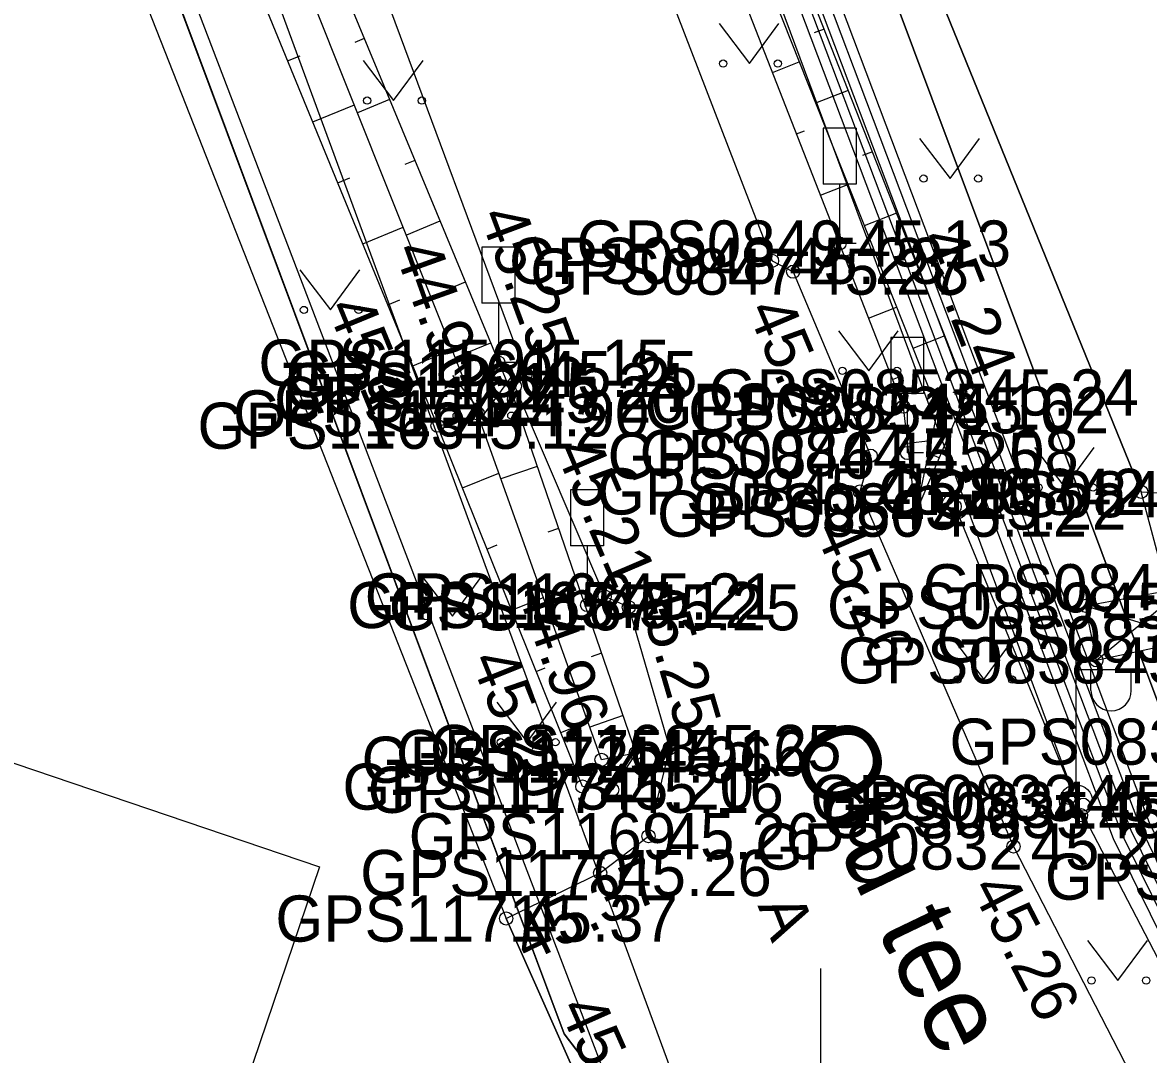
# Model space of a CAD drawing. Extents: x 551623 to 559850, y 6561220 to 6567135.
# Drawn here: x 557187.89 to 557204.97, y 6565550.7 to 6565566.35 of the extents above; entities that cross this region are included whole.
import ezdxf

# ---------------------------------------------------------------- set-up
doc = ezdxf.new("R2010")
doc.units = 0
for name, color, linetype in [('AED', 7, 'Continuous'), ('HALJASTUS', 7, 'Continuous'), ('HOONE', 7, 'Continuous'), ('Hoone Elu- või ühiskondlik hoone', 7, 'Continuous'), ('HOONEDET', 7, 'Continuous'), ('KORGUS-EH2000', 7, 'Continuous'), ('KPKAABEL', 7, 'Continuous'), ('KPOHULIIN', 7, 'Continuous'), ('KTRASS', 7, 'Continuous'), ('LIIKLUS', 7, 'Continuous'), ('MOOTKORG-EH2000', 7, 'Continuous'), ('MOOTMPUNKT', 7, 'Continuous'), ('MOOTNR', 7, 'Continuous'), ('MOOTPIIR', 7, 'Continuous'), ('MPKAABEL', 7, 'Continuous'), ('MPOHULIIN', 7, 'Continuous'), ('PIIR', 7, 'Continuous'), ('POST', 7, 'Continuous'), ('RELJEEF', 7, 'Continuous'), ('TEE', 7, 'Continuous'), ('VORK', 7, 'Continuous'), ('VTRASS', 7, 'Continuous')]:
    doc.layers.add(name, color=color, linetype=linetype)

msp = doc.modelspace()

# ---------------------------------------------------------------- linework, layer by layer
at = {"layer": 'AED'}
msp.add_lwpolyline([(557177.941, 6565629.373), (557182.706, 6565615.9), (557189.332, 6565598.167), (557195.504, 6565582.248), (557204.861, 6565559.233), (557205.478, 6565559.197)], dxfattribs=at)
at = {"layer": 'HALJASTUS'}
for p, q in [((557198.459, 6565566.337), (557198.922, 6565565.73)), ((557198.922, 6565565.73), (557199.368, 6565566.337)), ((557193.06, 6565565.775), (557193.523, 6565565.168)), ((557193.523, 6565565.168), (557193.969, 6565565.775)), ((557201.499, 6565564.592), (557201.962, 6565563.985)), ((557201.962, 6565563.985), (557202.408, 6565564.592)), ((557192.1, 6565562.599), (557192.563, 6565561.992)), ((557192.563, 6565561.992), (557193.009, 6565562.599)), ((557200.268, 6565561.676), (557200.731, 6565561.069)), ((557200.731, 6565561.069), (557201.177, 6565561.676)), ((557194.417, 6565560.996), (557194.88, 6565560.389)), ((557194.88, 6565560.389), (557195.326, 6565560.996)), ((557203.241, 6565559.905), (557203.705, 6565559.299)), ((557203.705, 6565559.299), (557204.15, 6565559.905)), ((557193.951, 6565557.954), (557194.415, 6565557.348)), ((557194.415, 6565557.348), (557194.86, 6565557.954)), ((557202.013, 6565556.992), (557202.477, 6565556.385)), ((557202.477, 6565556.385), (557202.922, 6565556.992)), ((557195.086, 6565556.041), (557195.549, 6565555.434)), ((557195.549, 6565555.434), (557195.995, 6565556.041)), ((557204.046, 6565552.428), (557204.509, 6565551.821)), ((557204.509, 6565551.821), (557204.955, 6565552.428))]:
    msp.add_line(p, q, dxfattribs=at)
for centre in [(557198.521, 6565565.73), (557199.35, 6565565.73), (557193.122, 6565565.168), (557193.951, 6565565.168), (557201.561, 6565563.985), (557202.39, 6565563.985), (557192.162, 6565561.992), (557192.991, 6565561.992), (557200.33, 6565561.069), (557201.159, 6565561.069), (557194.479, 6565560.389), (557195.308, 6565560.389), (557203.304, 6565559.299), (557204.132, 6565559.299), (557194.014, 6565557.348), (557194.842, 6565557.348), (557202.076, 6565556.385), (557202.904, 6565556.385), (557195.148, 6565555.434), (557195.977, 6565555.434), (557204.108, 6565551.821), (557204.937, 6565551.821)]:
    msp.add_circle(centre, 0.055, dxfattribs=at)
at = {"layer": 'HOONE'}
msp.add_lwpolyline([(557205.54, 6565557.786), (557205.671, 6565556.995), (557204.182, 6565556.676), (557204.015, 6565557.505), (557205.54, 6565557.786)], dxfattribs=at)
at = {"layer": 'Hoone Elu- või ühiskondlik hoone'}
msp.add_lwpolyline([(557178.136, 6565538.996), (557184.029, 6565556.381), (557192.396, 6565553.545), (557189.282, 6565544.356), (557191.385, 6565543.643), (557188.607, 6565535.447)], close=True, dxfattribs=at)
at = {"layer": 'HOONEDET'}
for p, q in [((557205.54, 6565557.786), (557204.182, 6565556.676)), ((557204.015, 6565557.505), (557205.671, 6565556.995))]:
    msp.add_line(p, q, dxfattribs=at)
at = {"layer": 'KORGUS-EH2000'}
for centre in [(557199.582, 6565562.573), (557195.526, 6565561.021), (557202.221, 6565560.741), (557195.349, 6565560.632), (557194.797, 6565560.423), (557194.187, 6565560.236), (557200.595, 6565559.238), (557204.861, 6565559.233), (557202.033, 6565559.011), (557196.724, 6565557.646), (557197.713, 6565555.347), (557196.676, 6565555.169), (557196.386, 6565554.762), (557202.926, 6565553.852), (557195.229, 6565552.76)]:
    msp.add_circle(centre, 0.1, dxfattribs=at)
at = {"layer": 'KPKAABEL'}
msp.add_lwpolyline([(557210.281, 6565552.178), (557209.304, 6565550.37), (557207.467, 6565549.166), (557206.424, 6565549.641), (557203.873, 6565554.539)], dxfattribs=at)
at = {"layer": 'KPOHULIIN'}
msp.add_lwpolyline([(557153.703, 6565689.258), (557170.996, 6565642.742), (557188.463, 6565596.007), (557203.873, 6565554.539)], dxfattribs=at)
at = {"layer": 'KTRASS'}
msp.add_lwpolyline([(557150.612, 6565663.866), (557150.192, 6565663.766), (557158.644, 6565645.481), (557173.639, 6565610.746), (557196.918, 6565549.894), (557198.721, 6565546.112), (557205.717, 6565533.399)], dxfattribs=at)
at = {"layer": 'LIIKLUS'}
for p, q in [((557200.036, 6565564.75), (557200.036, 6565563.9)), ((557200.536, 6565564.75), (557200.036, 6565564.75)), ((557200.536, 6565564.75), (557200.536, 6565563.9)), ((557200.536, 6565563.9), (557200.036, 6565563.9)), ((557200.286, 6565563.9), (557200.286, 6565563)), ((557200.536, 6565563), (557200.286, 6565563)), ((557194.861, 6565562.943), (557194.861, 6565562.093)), ((557195.361, 6565562.943), (557194.861, 6565562.943)), ((557195.361, 6565562.943), (557195.361, 6565562.093)), ((557195.361, 6565562.093), (557194.861, 6565562.093)), ((557195.111, 6565562.093), (557195.111, 6565561.193)), ((557201.062, 6565561.573), (557201.062, 6565560.723)), ((557201.562, 6565561.573), (557201.062, 6565561.573)), ((557201.562, 6565561.573), (557201.562, 6565560.723)), ((557195.361, 6565561.193), (557195.111, 6565561.193)), ((557201.562, 6565560.723), (557201.062, 6565560.723)), ((557201.312, 6565560.723), (557201.312, 6565559.823)), ((557201.562, 6565559.823), (557201.312, 6565559.823)), ((557196.208, 6565559.266), (557196.208, 6565558.416)), ((557196.708, 6565559.266), (557196.208, 6565559.266)), ((557196.708, 6565559.266), (557196.708, 6565558.416)), ((557196.708, 6565558.416), (557196.208, 6565558.416)), ((557196.458, 6565558.416), (557196.458, 6565557.516)), ((557196.708, 6565557.516), (557196.458, 6565557.516))]:
    msp.add_line(p, q, dxfattribs=at)
at = {"layer": 'MOOTMPUNKT'}
for centre in [(557200.286, 6565563), (557199.262, 6565562.738), (557199.582, 6565562.573), (557195.111, 6565561.193), (557195.526, 6565561.021), (557195.361, 6565560.837), (557202.221, 6565560.741), (557195.349, 6565560.632), (557201.251, 6565560.525), (557194.797, 6565560.423), (557201.77, 6565560.471), (557194.187, 6565560.236), (557200.758, 6565559.782), (557201.312, 6565559.823), (557200.595, 6565559.238), (557204.861, 6565559.233), (557202.033, 6565559.011), (557201.438, 6565558.902), (557196.724, 6565557.646), (557196.458, 6565557.516), (557197.089, 6565557.482), (557204.015, 6565557.505), (557204.182, 6565556.676), (557197.197, 6565555.271), (557197.713, 6565555.347), (557196.676, 6565555.169), (557196.386, 6565554.762), (557196.838, 6565554.713), (557203.762, 6565554.59), (557203.983, 6565554.487), (557203.949, 6565554.329), (557197.39, 6565554.009), (557202.926, 6565553.852), (557196.655, 6565553.451), (557195.229, 6565552.76)]:
    msp.add_circle(centre, 0.1, dxfattribs=at)
at = {"layer": 'MOOTPIIR'}
for points in [[(557216.491, 6565555.797), (557212.624, 6565553.114), (557210.514, 6565552.349), (557205.874, 6565555.444), (557204.861, 6565559.233), (557195.504, 6565582.248), (557189.332, 6565598.167), (557176.218, 6565634.197), (557174.03, 6565640.102), (557173.01, 6565642.746), (557165.813, 6565663.251), (557153.477, 6565695.143)], [(557165.654, 6565632.005), (557181.323, 6565589.325), (557186.006, 6565576.952), (557189.735, 6565566.729), (557195.229, 6565552.76), (557196.856, 6565549.099), (557207.156, 6565534.232), (557206.461, 6565532.662), (557200.371, 6565502.865)]]:
    msp.add_lwpolyline(points, dxfattribs=at)
at = {"layer": 'MPKAABEL'}
for points in [[(557209.732, 6565551.775), (557208.974, 6565550.692), (557207.404, 6565549.657), (557206.754, 6565549.944), (557204.71, 6565554.095), (557195.922, 6565577.384), (557192.113, 6565587.963), (557191.587, 6565590.183), (557188.187, 6565598.385), (557187.588, 6565599.68), (557177.543, 6565625.455), (557172.671, 6565638.39), (557171.554, 6565642.933), (557168.044, 6565652.12), (557167.118, 6565655.546), (557165.901, 6565659.272), (557161.507, 6565671.698), (557157.386, 6565682.297), (557144.178, 6565685.914), (557143.348, 6565686.055)], [(557177.262, 6565625.348), (557187.324, 6565599.533), (557187.921, 6565598.239), (557191.299, 6565590.096), (557191.825, 6565587.877), (557195.641, 6565577.28), (557204.435, 6565553.975), (557206.405, 6565549.967), (557206.312, 6565549.175), (557199.536, 6565548.084), (557198.91, 6565547.944)], [(557209.908, 6565551.903), (557209.084, 6565550.585), (557207.394, 6565549.476), (557206.66, 6565549.788), (557204.572, 6565554.035), (557195.782, 6565577.332), (557191.969, 6565587.92), (557191.443, 6565590.139), (557188.054, 6565598.312), (557187.456, 6565599.606), (557177.403, 6565625.401)], [(557209.478, 6565551.588), (557208.865, 6565550.8), (557207.412, 6565549.857), (557206.838, 6565550.096), (557204.848, 6565554.154), (557196.063, 6565577.436), (557192.257, 6565588.006), (557191.731, 6565590.227), (557188.334, 6565598.424), (557188.548, 6565598.692)], [(557208.538, 6565550.766), (557207.397, 6565550.026), (557206.947, 6565550.213), (557204.986, 6565554.214), (557196.204, 6565577.488), (557192.401, 6565588.049), (557191.874, 6565590.273), (557188.497, 6565598.44)]]:
    msp.add_lwpolyline(points, dxfattribs=at)
at = {"layer": 'MPOHULIIN'}
msp.add_lwpolyline([(557153.703, 6565689.258), (557170.996, 6565642.742), (557188.463, 6565596.007), (557203.873, 6565554.539)], dxfattribs=at)
at = {"layer": 'PIIR'}
msp.add_lwpolyline([(557169.97, 6565369.7), (557178.6, 6565401.44), (557191.37, 6565459.67), (557200.72, 6565502.33), (557207.99, 6565535.49), (557196.11, 6565551.01), (557181.52, 6565590.04), (557157.5, 6565654.27), (557143.03, 6565692.36), (557127.82, 6565722.36), (557090.07, 6565796.84), (557098.32, 6565822.27), (557112.7, 6565823.81), (557104.44, 6565797.12), (557104.79, 6565790.25), (557125.5, 6565749.51), (557153.03, 6565695.14), (557165.18, 6565662.77), (557205.13, 6565556), (557206.12, 6565554.71), (557210.7, 6565548.72), (557217.51, 6565539.84)], dxfattribs=at)
for points in [[(557221.04, 6565732.05), (557261.47, 6565690), (557262.54, 6565687.68), (557262.21, 6565684.68), (557253.96, 6565672.24), (557244.92, 6565658.88), (557239.68, 6565647.67), (557235.81, 6565635.09), (557232.31, 6565621.12), (557216.16, 6565551.43), (557215.43, 6565552.43), (557210.88, 6565558.36), (557206.12, 6565554.71), (557205.13, 6565556), (557165.18, 6565662.77)], [(557181.52, 6565590.04), (557196.11, 6565551.01), (557207.99, 6565535.49), (557200.72, 6565502.33), (557156.17, 6565516.03), (557161.01, 6565530.22), (557174.05, 6565568.29)]]:
    msp.add_lwpolyline(points, close=True, dxfattribs=at)
at = {"layer": 'POST'}
for p, q in [((557203.873, 6565554.789), (557203.873, 6565556.789)), ((557203.873, 6565556.539), (557204.873, 6565556.539)), ((557204.1, 6565556.218), (557204.1, 6565556.539)), ((557204.712, 6565556.218), (557204.712, 6565556.539)), ((557203.873, 6565554.539), (557203.873, 6565554.539))]:
    msp.add_line(p, q, dxfattribs=at)
msp.add_lwpolyline([(557202.033, 6565559.011), (557203.873, 6565554.539)], dxfattribs=at)
for centre, radius in [((557202.033, 6565559.011), 0.2), ((557203.873, 6565554.539), 0.25)]:
    msp.add_circle(centre, radius, dxfattribs=at)
msp.add_arc((557204.406, 6565556.218), 0.306, 180, 0, dxfattribs=at)
at = {"layer": 'RELJEEF'}
for p, q in [((557200.053, 6565566.253), (557199.903, 6565566.194)), ((557193.076, 6565566.109), (557192.934, 6565566.05)), ((557191.915, 6565565.77), (557192.107, 6565565.849)), ((557199.268, 6565565.596), (557199.675, 6565565.755)), ((557200.419, 6565565.322), (557199.923, 6565565.127)), ((557192.295, 6565564.845), (557192.927, 6565565.105)), ((557193.459, 6565565.185), (557192.975, 6565564.984)), ((557199.632, 6565564.664), (557199.755, 6565564.712)), ((557200.785, 6565564.391), (557200.637, 6565564.333)), ((557193.843, 6565564.262), (557193.694, 6565564.2)), ((557192.674, 6565563.92), (557192.861, 6565563.997)), ((557199.996, 6565563.733), (557200.412, 6565563.895)), ((557201.151, 6565563.461), (557200.66, 6565563.268)), ((557193.054, 6565562.995), (557193.669, 6565563.248)), ((557194.226, 6565563.338), (557193.717, 6565563.127)), ((557200.36, 6565562.802), (557200.486, 6565562.851)), ((557201.517, 6565562.53), (557201.371, 6565562.473)), ((557194.609, 6565562.415), (557194.453, 6565562.35)), ((557193.434, 6565562.07), (557193.616, 6565562.145)), ((557200.725, 6565561.87), (557201.149, 6565562.036)), ((557194.992, 6565561.491), (557194.459, 6565561.269)), ((557201.883, 6565561.6), (557201.398, 6565561.409)), ((557193.814, 6565561.145), (557194.41, 6565561.39)), ((557201.089, 6565560.939), (557201.217, 6565560.989)), ((557202.19, 6565560.67), (557202.01, 6565560.747)), ((557195.372, 6565560.566), (557195.204, 6565560.508)), ((557194.194, 6565560.22), (557194.371, 6565560.291)), ((557201.314, 6565559.973), (557201.673, 6565560.014)), ((557201.799, 6565559.75), (557201.632, 6565559.821)), ((557195.698, 6565559.62), (557195.151, 6565559.432)), ((557194.566, 6565559.292), (557195.121, 6565559.515)), ((557201.429, 6565558.98), (557201.436, 6565558.981)), ((557196.024, 6565558.675), (557195.863, 6565558.62)), ((557194.939, 6565558.364), (557195.095, 6565558.427)), ((557196.35, 6565557.73), (557195.825, 6565557.549)), ((557195.312, 6565557.436), (557195.795, 6565557.63)), ((557196.676, 6565556.784), (557196.521, 6565556.731)), ((557195.684, 6565556.508), (557195.819, 6565556.562)), ((557197.002, 6565555.839), (557196.498, 6565555.665)), ((557196.057, 6565555.58), (557196.469, 6565555.746)), ((557197.197, 6565555.271), (557196.676, 6565555.169)), ((557196.503, 6565554.749), (557196.526, 6565554.957))]:
    msp.add_line(p, q, dxfattribs=at)
for points in [[(557174.194, 6565632.218), (557173.779, 6565632.142), (557173.443, 6565631.906), (557179.681, 6565614.959), (557186.608, 6565597.077), (557193.103, 6565581.356), (557201.251, 6565560.525), (557201.438, 6565558.902), (557202.221, 6565560.741), (557193.916, 6565581.851), (557187.465, 6565597.266), (557180.681, 6565615.292), (557174.194, 6565632.218)], [(557173.796, 6565631.813), (557179.977, 6565615.105), (557186.946, 6565597.258), (557193.412, 6565581.55), (557201.77, 6565560.471), (557201.438, 6565558.902)], [(557197.197, 6565555.271), (557196.838, 6565554.713), (557196.386, 6565554.762), (557194.187, 6565560.236), (557186.963, 6565577.83), (557180.337, 6565594.267), (557173.81, 6565611.856), (557170.4, 6565620.936), (557171.072, 6565621.5), (557171.774, 6565621.31), (557175.18, 6565612.666), (557182.047, 6565594.828), (557188.035, 6565578.257), (557195.349, 6565560.632), (557197.197, 6565555.271)], [(557196.676, 6565555.169), (557194.797, 6565560.423), (557187.763, 6565578.038), (557181.296, 6565594.698), (557174.712, 6565612.181), (557171.225, 6565621.067)]]:
    msp.add_lwpolyline(points, dxfattribs=at)
at = {"layer": 'TEE'}
for points in [[(557152.112, 6565688.481), (557157.713, 6565674.641), (557162.021, 6565662.419), (557165.82, 6565651.689), (557169.533, 6565641.358), (557173.023, 6565631.377), (557179.06, 6565614.785), (557185.909, 6565597.09), (557192.171, 6565581.122), (557199.262, 6565562.738), (557199.582, 6565562.573), (557200.758, 6565559.782), (557200.595, 6565559.238), (557202.926, 6565553.852), (557206.467, 6565546.966), (557208.553, 6565543.774), (557209.481, 6565542.658), (557210.82, 6565542.39), (557212.926, 6565542.8), (557215.219, 6565543.815)], [(557211.562, 6565526.725), (557211.411, 6565529.933), (557210.668, 6565532.904), (557208.855, 6565536.172), (557205.637, 6565540.799), (557205.002, 6565541.259), (557200.302, 6565549.242), (557198.575, 6565549.727), (557196.856, 6565549.099), (557195.229, 6565552.76), (557196.655, 6565553.451), (557197.39, 6565554.009), (557197.713, 6565555.347), (557197.089, 6565557.482), (557196.724, 6565557.646), (557195.361, 6565560.837), (557195.526, 6565561.021), (557188.992, 6565578.624), (557182.465, 6565595.086), (557175.639, 6565612.889)]]:
    msp.add_lwpolyline(points, dxfattribs=at)
at = {"layer": 'VORK'}
msp.add_line((557200, 6565552), (557200, 6565548), dxfattribs=at)
at = {"layer": 'VTRASS'}
msp.add_lwpolyline([(557115.66, 6565747.205), (557116.6, 6565745.95), (557118.862, 6565742.086), (557123.592, 6565733.985), (557128, 6565724.91), (557133.901, 6565713.565), (557137.172, 6565705.275), (557143.72, 6565692.17), (557145.33, 6565689.5), (557146.212, 6565687.647), (557152.367, 6565674.724), (557157.202, 6565662.525), (557157.732, 6565655.925), (557161.79, 6565645.7), (557169.292, 6565624.215), (557174.732, 6565611.695), (557187.282, 6565578.865), (557198.542, 6565548.245), (557204.972, 6565538.305), (557209.723, 6565531.974), (557211.782, 6565529.485), (557223.052, 6565517.415)], dxfattribs=at)

# ---------------------------------------------------------------- texts
at = {"layer": 'KORGUS-EH2000'}
for s, rotation, p in [(' 45.25', 290.3653, (557194.728, 6565563.67)), (' 45.24', 291.4753, (557201.392, 6565563.323)), (' 44.90', 289.6812, (557193.436, 6565563.151)), (' 45.12', 292.3244, (557192.403, 6565562.271)), (' 45.27', 292.8448, (557198.776, 6565562.234)), (' 45.21', 293.1242, (557195.857, 6565560.113)), (' 45.26', 293.3975, (557199.792, 6565558.891)), (' 44.96', 289.6812, (557195.29, 6565557.999)), (' 45.25', 286.302, (557197.105, 6565558.053)), (' 45.20', 291.8817, (557194.582, 6565556.922)), (' 45.37', 25.855, (557195.312, 6565551.964)), (' 45.26', 297.2153, (557202.148, 6565553.452)), (' 45.28', 293.9641, (557195.914, 6565551.642))]:
    msp.add_text(s, height=0.7, rotation=rotation, dxfattribs=at).set_placement(p)
at = {"layer": 'MOOTKORG-EH2000'}
for s, p in [(' 45.13', (557200.286, 6565562.65)), (' 45.23', (557199.262, 6565562.388)), (' 45.27', (557199.582, 6565562.224)), (' 45.15', (557195.111, 6565560.843)), (' 45.25', (557195.526, 6565560.671)), (' 45.24', (557195.361, 6565560.487)), (' 45.20', (557195.349, 6565560.282)), (' 45.24', (557202.221, 6565560.391)), (' 44.90', (557194.797, 6565560.073)), (' 45.16', (557201.251, 6565560.175)), (' 45.02', (557201.77, 6565560.121)), (' 45.12', (557194.187, 6565559.886)), (' 45.25', (557200.758, 6565559.433)), (' 45.08', (557201.312, 6565559.473)), (' 45.26', (557200.595, 6565558.889)), (' 45.12', (557201.438, 6565558.552)), (' 45.22', (557202.033, 6565558.661)), (' 45.12', (557196.458, 6565557.166)), (' 45.21', (557196.724, 6565557.296)), (' 45.25', (557197.089, 6565557.132)), (' 45.41', (557204.015, 6565557.155)), (' 45.38', (557204.182, 6565556.326)), (' 45.25', (557197.713, 6565554.997)), (' 44.96', (557196.676, 6565554.819)), (' 45.16', (557197.197, 6565554.921)), (' 45.20', (557196.386, 6565554.412)), (' 45.16', (557196.838, 6565554.363)), (' 45.22', (557203.762, 6565554.24)), (' 45.27', (557203.983, 6565554.137)), (' 45.22', (557203.949, 6565553.979)), (' 45.26', (557197.39, 6565553.659)), (' 45.26', (557202.926, 6565553.502)), (' 45.26', (557196.655, 6565553.101)), (' 45.37', (557195.229, 6565552.41))]:
    msp.add_text(s, height=0.7, dxfattribs=at).set_placement(p)
at = {"layer": 'MOOTNR'}
for s, p in [('GPS0849 ', (557196.297, 6565562.65)), ('GPS0848 ', (557195.273, 6565562.388)), ('GPS0847 ', (557195.593, 6565562.224)), ('GPS1159 ', (557191.471, 6565560.843)), ('GPS1160 ', (557191.886, 6565560.671)), ('GPS1161 ', (557191.861, 6565560.487)), ('GPS1162 ', (557191.709, 6565560.282)), ('GPS0853 ', (557198.301, 6565560.391)), ('GPS1164 ', (557191.087, 6565560.073)), ('GPS0852 ', (557197.331, 6565560.175)), ('GPS0851 ', (557197.99, 6565560.121)), ('GPS1163 ', (557190.547, 6565559.886)), ('GPS0846 ', (557196.768, 6565559.433)), ('GPS0844 ', (557197.252, 6565559.473)), ('GPS0845 ', (557196.605, 6565558.889)), ('GPS0842 ', (557200.871, 6565558.883)), ('GPS0841 ', (557201.629, 6565558.847)), ('GPS0850 ', (557197.518, 6565558.552)), ('GPS0843 ', (557198.043, 6565558.661)), ('GPS0840 ', (557201.55, 6565557.436)), ('GPS1165 ', (557192.818, 6565557.166)), ('GPS1166 ', (557193.084, 6565557.296)), ('GPS1167 ', (557193.449, 6565557.132)), ('GPS0839 ', (557200.096, 6565557.155)), ('GPS0837 ', (557201.751, 6565556.645)), ('GPS0838 ', (557200.262, 6565556.326)), ('GPS1168 ', (557194.073, 6565554.997)), ('GPS0836 ', (557201.954, 6565555.094)), ('GPS1172 ', (557193.036, 6565554.819)), ('GPS1175 ', (557193.558, 6565554.921)), ('GPS1173 ', (557192.746, 6565554.412)), ('GPS1174 ', (557193.128, 6565554.363)), ('GPS0833 ', (557199.843, 6565554.24)), ('GPS0834 ', (557199.994, 6565554.137)), ('GPS0835 ', (557200.03, 6565553.979)), ('GPS1169 ', (557193.751, 6565553.659)), ('GPS0832 ', (557199.006, 6565553.502)), ('GPS1170 ', (557193.015, 6565553.101)), ('GPS0828 ', (557203.399, 6565553.046)), ('GPS1171 ', (557191.729, 6565552.41))]:
    msp.add_text(s, height=0.7, dxfattribs=at).set_placement(p)
at = {"layer": 'TEE'}
for s, height, rotation, p in [('Oru tee', 1.2, 295.6503, (557199.499, 6565555.419)), ('A', 0.7, 291.2685, (557199.04, 6565552.957))]:
    msp.add_text(s, height=height, rotation=rotation, dxfattribs=at).set_placement(p)

doc.saveas('drawing.dxf')
